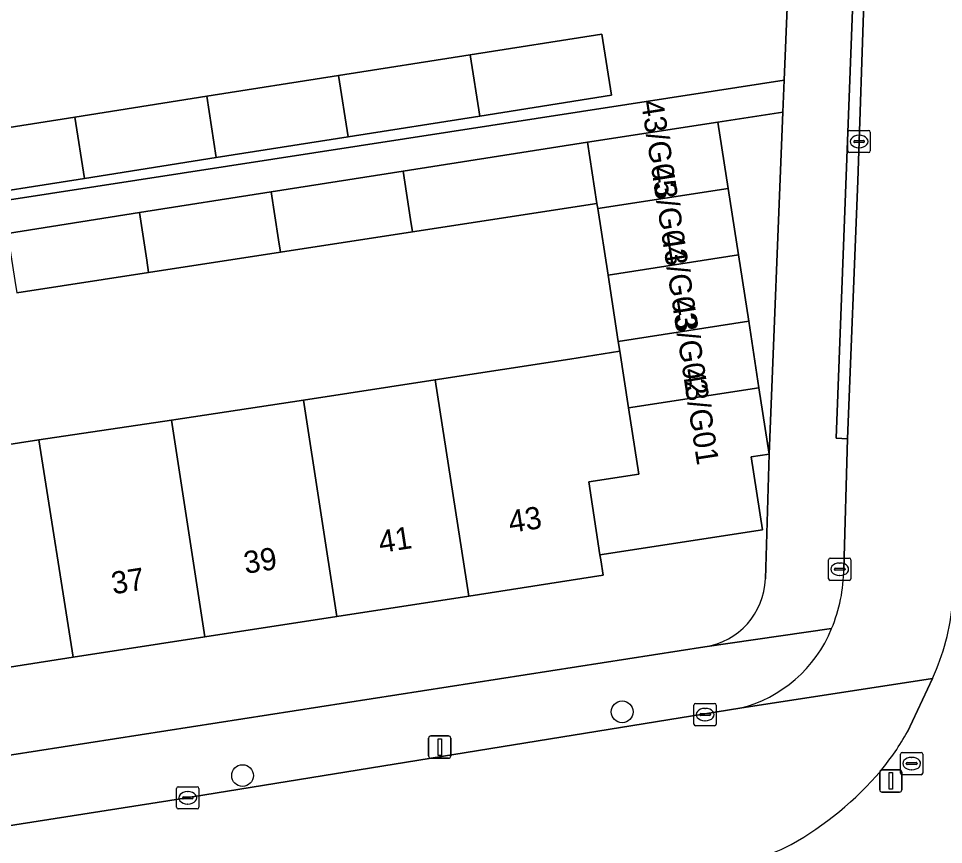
# Model space of a CAD drawing. Extents: x 160077 to 160948, y 386481 to 387498.
# Drawn here: x 160687.61 to 160729.2, y 387384.43 to 387421.56 of the extents above; entities that cross this region are included whole.
import ezdxf

# ---------------------------------------------------------------- set-up
doc = ezdxf.new("R2010")
doc.units = 0
for name, color, linetype in [('IMGEO_Boom', 7, 'Continuous'), ('IMGEO_Erf', 7, 'Continuous'), ('IMGEO_Kolk', 7, 'Continuous'), ('IMGEO_Lichtmast', 7, 'Continuous'), ('IMGEO_Pand', 7, 'Continuous'), ('IMGEO_Pand_nummerreeks', 7, 'Continuous'), ('IMGEO_Rijbaan_lokaal_open', 7, 'Continuous'), ('IMGEO_Rioolput', 7, 'Continuous'), ('IMGEO_Voetpad_open', 7, 'Continuous')]:
    doc.layers.add(name, color=color, linetype=linetype)

msp = doc.modelspace()

# ---------------------------------------------------------------- linework, layer by layer
at = {"layer": 'IMGEO_Boom'}
for centre in [(160714.755, 387390.391), (160697.686, 387387.523)]:
    msp.add_circle(centre, 0.489, dxfattribs=at)
at = {"layer": 'IMGEO_Erf'}
for points in [[(160651.274, 387407.859), (160718.846, 387418.294), (160722.044, 387418.788), (160722.438, 387428.591), (160718.888, 387428.043), (160713.947, 387427.28), (160712.882, 387427.115), (160712.897, 387427.018), (160712.723, 387426.991), (160706.974, 387426.102), (160701.045, 387425.185), (160695.115, 387424.268), (160689.187, 387423.352), (160683.254, 387422.453)], [(160682.625, 387401.703), (160688.531, 387402.617), (160694.487, 387403.511), (160700.422, 387404.402), (160706.351, 387405.319), (160712.397, 387406.254), (160714.649, 387406.602), (160714.581, 387407.044), (160714.12, 387410.029), (160713.658, 387413.014), (160713.621, 387413.253), (160705.323, 387411.972), (160699.393, 387411.057), (160693.463, 387410.141), (160687.533, 387409.226)], [(160721.198, 387396.367), (160721.368, 387401.98), (160720.558, 387401.855), (160721.064, 387398.577), (160713.758, 387397.449), (160713.794, 387397.22), (160713.901, 387396.528), (160707.855, 387395.593), (160701.926, 387394.676), (160695.996, 387393.759), (160690.068, 387392.842), (160684.138, 387391.925), (160678.208, 387391.008), (160672.279, 387390.092), (160666.349, 387389.175), (160660.42, 387388.258), (160654.376, 387387.323), (160654.984, 387383.421), (160718.477, 387393.316)]]:
    msp.add_lwpolyline(points, dxfattribs=at)
for points in [[(160684.221, 387416.2), (160690.148, 387417.134), (160696.073, 387418.067), (160702.002, 387419.001), (160707.926, 387419.934), (160713.843, 387420.866), (160714.277, 387418.111), (160708.352, 387417.178), (160702.428, 387416.245), (160696.498, 387415.311), (160690.574, 387414.377), (160684.647, 387413.444), (160678.719, 387412.51), (160672.793, 387411.576), (160666.866, 387410.642), (160660.939, 387409.709), (160660.504, 387412.464), (160666.44, 387413.399), (160672.367, 387414.333), (160678.293, 387415.266)], [(160721.986, 387417.356), (160719.061, 387416.905), (160719.522, 387413.92), (160719.984, 387410.935), (160720.445, 387407.95), (160720.907, 387404.965), (160721.368, 387401.98)]]:
    msp.add_lwpolyline(points, close=True, dxfattribs=at)
msp.add_arc((160717.988, 387396.491), 3.213, 278.7632, 357.7811, dxfattribs=at)
at = {"layer": 'IMGEO_Kolk'}
for p, q in [((160724.908, 387415.608), (160724.908, 387416.46)), ((160724.983, 387416.534), (160725.835, 387416.534)), ((160725.396, 387416.314), (160725.421, 387416.314)), ((160725.909, 387416.46), (160725.909, 387415.608)), ((160725.167, 387416.028), (160725.167, 387416.04)), ((160725.605, 387415.991), (160725.207, 387415.991)), ((160725.21, 387416.077), (160725.608, 387416.077)), ((160725.651, 387416.04), (160725.651, 387416.028)), ((160725.835, 387415.534), (160724.983, 387415.534)), ((160725.419, 387415.754), (160725.394, 387415.754)), ((160724.037, 387396.376), (160724.037, 387397.228)), ((160724.112, 387397.302), (160724.964, 387397.302)), ((160725.038, 387397.228), (160725.038, 387396.376)), ((160724.296, 387396.796), (160724.296, 387396.808)), ((160724.734, 387396.759), (160724.336, 387396.759)), ((160724.339, 387396.845), (160724.737, 387396.845)), ((160724.525, 387397.082), (160724.55, 387397.082)), ((160724.78, 387396.808), (160724.78, 387396.796)), ((160724.548, 387396.522), (160724.523, 387396.522)), ((160724.964, 387396.302), (160724.112, 387396.302)), ((160717.983, 387389.842), (160717.983, 387390.694)), ((160718.058, 387390.768), (160718.91, 387390.768)), ((160718.471, 387390.548), (160718.496, 387390.548)), ((160718.984, 387390.694), (160718.984, 387389.842)), ((160718.242, 387390.262), (160718.242, 387390.274)), ((160718.68, 387390.225), (160718.282, 387390.225)), ((160718.285, 387390.311), (160718.683, 387390.311)), ((160718.726, 387390.274), (160718.726, 387390.262)), ((160718.91, 387389.768), (160718.058, 387389.768)), ((160718.494, 387389.988), (160718.469, 387389.988)), ((160694.721, 387386.099), (160694.721, 387386.951)), ((160694.796, 387387.025), (160695.648, 387387.025)), ((160695.209, 387386.805), (160695.234, 387386.805)), ((160695.722, 387386.951), (160695.722, 387386.099)), ((160694.98, 387386.519), (160694.98, 387386.531)), ((160695.418, 387386.482), (160695.02, 387386.482)), ((160695.023, 387386.568), (160695.421, 387386.568)), ((160695.464, 387386.531), (160695.464, 387386.519)), ((160695.648, 387386.025), (160694.796, 387386.025)), ((160695.232, 387386.245), (160695.207, 387386.245))]:
    msp.add_line(p, q, dxfattribs=at)
for points in [[(160724.908, 387415.608), (160724.908, 387416.46)], [(160724.983, 387416.534), (160725.835, 387416.534)], [(160725.909, 387416.46), (160725.909, 387415.608)], [(160725.835, 387415.534), (160724.983, 387415.534)], [(160724.037, 387396.376), (160724.037, 387397.228)], [(160724.112, 387397.302), (160724.964, 387397.302)], [(160725.038, 387397.228), (160725.038, 387396.376)], [(160724.964, 387396.302), (160724.112, 387396.302)], [(160717.983, 387389.842), (160717.983, 387390.694)], [(160718.058, 387390.768), (160718.91, 387390.768)], [(160718.984, 387390.694), (160718.984, 387389.842)], [(160718.91, 387389.768), (160718.058, 387389.768)], [(160694.721, 387386.099), (160694.721, 387386.951)], [(160694.796, 387387.025), (160695.648, 387387.025)], [(160695.722, 387386.951), (160695.722, 387386.099)], [(160695.648, 387386.025), (160694.796, 387386.025)]]:
    msp.add_lwpolyline(points, dxfattribs=at)
for centre, radius, start, end in [((160724.985, 387416.458), 0.0765, 91.552, 178.448), ((160724.985, 387416.458), 0.0765, 91.552, 178.448), ((160725.833, 387416.458), 0.0765, 1.552, 88.448), ((160725.833, 387416.458), 0.0765, 1.552, 88.448), ((160725.207, 387416.037), 0.0403, 85.8775, 175.7526), ((160725.204, 387416.027), 0.0366, 178.938, 274.7102), ((160725.608, 387416.034), 0.043, 264.8664, 352.4533), ((160725.612, 387416.039), 0.0386, 1.7309, 96.639), ((160724.985, 387415.61), 0.0765, 181.552, 268.448), ((160724.985, 387415.61), 0.0765, 181.552, 268.448), ((160725.833, 387415.61), 0.0765, 271.552, 358.448), ((160725.833, 387415.61), 0.0765, 271.552, 358.448), ((160724.114, 387397.226), 0.0765, 91.552, 178.448), ((160724.114, 387397.226), 0.0765, 91.552, 178.448), ((160724.962, 387397.226), 0.0765, 1.552, 88.448), ((160724.962, 387397.226), 0.0765, 1.552, 88.448), ((160724.336, 387396.805), 0.0403, 85.8775, 175.7526), ((160724.333, 387396.795), 0.0366, 178.938, 274.7102), ((160724.737, 387396.802), 0.043, 264.8664, 352.4533), ((160724.741, 387396.807), 0.0386, 1.7309, 96.639), ((160724.114, 387396.378), 0.0765, 181.552, 268.448), ((160724.114, 387396.378), 0.0765, 181.552, 268.448), ((160724.962, 387396.378), 0.0765, 271.552, 358.448), ((160724.962, 387396.378), 0.0765, 271.552, 358.448), ((160718.06, 387390.692), 0.0765, 91.552, 178.448), ((160718.06, 387390.692), 0.0765, 91.552, 178.448), ((160718.908, 387390.692), 0.0765, 1.552, 88.448), ((160718.908, 387390.692), 0.0765, 1.552, 88.448), ((160718.282, 387390.271), 0.0403, 85.8775, 175.7526), ((160718.279, 387390.261), 0.0366, 178.938, 274.7102), ((160718.683, 387390.268), 0.043, 264.8664, 352.4533), ((160718.687, 387390.273), 0.0386, 1.7309, 96.639), ((160718.06, 387389.844), 0.0765, 181.552, 268.448), ((160718.06, 387389.844), 0.0765, 181.552, 268.448), ((160718.908, 387389.844), 0.0765, 271.552, 358.448), ((160718.908, 387389.844), 0.0765, 271.552, 358.448), ((160694.798, 387386.949), 0.0765, 91.552, 178.448), ((160694.798, 387386.949), 0.0765, 91.552, 178.448), ((160695.646, 387386.949), 0.0765, 1.552, 88.448), ((160695.646, 387386.949), 0.0765, 1.552, 88.448), ((160695.02, 387386.528), 0.0403, 85.8775, 175.7526), ((160695.017, 387386.518), 0.0366, 178.938, 274.7102), ((160695.421, 387386.525), 0.043, 264.8664, 352.4533), ((160695.425, 387386.53), 0.0386, 1.7309, 96.639), ((160694.798, 387386.101), 0.0765, 181.552, 268.448), ((160694.798, 387386.101), 0.0765, 181.552, 268.448), ((160695.646, 387386.101), 0.0765, 271.552, 358.448), ((160695.646, 387386.101), 0.0765, 271.552, 358.448)]:
    msp.add_arc(centre, radius, start, end, dxfattribs=at)
for centre, major_axis, ratio, start_param, end_param in [((160725.395, 387416.034), (-0.387, 0.002), 0.722429, 4.712389, 7.853982), ((160725.42, 387416.034), (-0.39, 0.002), 0.717154, 1.570796, 4.712389), ((160724.524, 387396.802), (-0.387, 0.002), 0.722429, 4.712389, 7.853982), ((160724.549, 387396.802), (-0.39, 0.002), 0.717154, 1.570796, 4.712389), ((160718.47, 387390.268), (-0.387, 0.002), 0.722429, 4.712389, 7.853982), ((160718.495, 387390.268), (-0.39, 0.002), 0.717154, 1.570796, 4.712389), ((160695.208, 387386.525), (-0.387, 0.002), 0.722429, 4.712389, 7.853982), ((160695.233, 387386.525), (-0.39, 0.002), 0.717154, 1.570796, 4.712389)]:
    msp.add_ellipse(centre, major_axis=major_axis, ratio=ratio, start_param=start_param, end_param=end_param, dxfattribs=at)
at = {"layer": 'IMGEO_Lichtmast'}
for p, q in [((160706.154, 387389.305), (160706.944, 387389.305)), ((160706.944, 387389.305), (160706.154, 387389.305)), ((160706.054, 387388.405), (160706.054, 387389.205)), ((160706.054, 387389.205), (160706.054, 387388.405)), ((160707.044, 387389.205), (160707.044, 387388.405)), ((160707.044, 387388.405), (160707.044, 387389.205)), ((160706.944, 387388.305), (160706.154, 387388.305)), ((160706.154, 387388.305), (160706.944, 387388.305)), ((160726.338, 387386.882), (160726.338, 387387.682)), ((160726.338, 387387.682), (160726.338, 387386.882)), ((160726.438, 387387.782), (160727.228, 387387.782)), ((160727.228, 387387.782), (160726.438, 387387.782)), ((160727.328, 387387.682), (160727.328, 387386.882)), ((160727.328, 387386.882), (160727.328, 387387.682)), ((160727.228, 387386.782), (160726.438, 387386.782)), ((160726.438, 387386.782), (160727.228, 387386.782))]:
    msp.add_line(p, q, dxfattribs=at)
for points in [[(160706.474, 387389.18), (160706.624, 387389.18), (160706.624, 387388.43), (160706.474, 387388.43), (160706.474, 387389.18)], [(160726.758, 387387.657), (160726.908, 387387.657), (160726.908, 387386.907), (160726.758, 387386.907), (160726.758, 387387.657)]]:
    msp.add_lwpolyline(points, dxfattribs=at)
for centre, start, end in [((160706.154, 387389.205), 90, 180), ((160706.154, 387389.205), 90, 180), ((160706.944, 387389.205), 0, 90), ((160706.944, 387389.205), 360, 90), ((160706.154, 387388.405), 180, 270), ((160706.154, 387388.405), 180, 270), ((160706.944, 387388.405), 270, 0), ((160706.944, 387388.405), 270, 0), ((160726.438, 387387.682), 90, 180), ((160726.438, 387387.682), 90, 180), ((160727.228, 387387.682), 0, 90), ((160727.228, 387387.682), 360, 90), ((160726.438, 387386.882), 180, 270), ((160726.438, 387386.882), 180, 270), ((160727.228, 387386.882), 270, 0), ((160727.228, 387386.882), 270, 0)]:
    msp.add_arc(centre, 0.1, start, end, dxfattribs=at)
at = {"layer": 'IMGEO_Pand'}
for points in [[(160714.277, 387418.111), (160713.843, 387420.866), (160707.926, 387419.934), (160708.352, 387417.178)], [(160708.352, 387417.178), (160707.926, 387419.934), (160702.002, 387419.001), (160702.428, 387416.245)], [(160702.428, 387416.245), (160702.002, 387419.001), (160696.073, 387418.067), (160696.498, 387415.311)], [(160696.498, 387415.311), (160696.073, 387418.067), (160690.148, 387417.134), (160690.574, 387414.377)], [(160690.574, 387414.377), (160690.148, 387417.134), (160684.221, 387416.2), (160684.647, 387413.444)], [(160719.061, 387416.905), (160713.195, 387416), (160713.621, 387413.253), (160713.658, 387413.014), (160719.522, 387413.92)], [(160713.195, 387416), (160704.901, 387414.697), (160705.236, 387412.533), (160705.323, 387411.972), (160713.621, 387413.253)], [(160704.901, 387414.697), (160698.974, 387413.765), (160699.306, 387411.617), (160699.393, 387411.057), (160705.323, 387411.972), (160705.236, 387412.533)], [(160713.658, 387413.014), (160714.12, 387410.029), (160719.984, 387410.935), (160719.522, 387413.92)], [(160698.974, 387413.765), (160693.046, 387412.834), (160693.376, 387410.701), (160693.463, 387410.141), (160699.393, 387411.057), (160699.306, 387411.617)], [(160693.046, 387412.834), (160687.119, 387411.903), (160687.447, 387409.784), (160687.533, 387409.226), (160693.463, 387410.141), (160693.376, 387410.701)], [(160720.445, 387407.95), (160719.984, 387410.935), (160714.12, 387410.029), (160714.581, 387407.044)], [(160714.581, 387407.044), (160714.649, 387406.602), (160715.043, 387404.059), (160720.907, 387404.965), (160720.445, 387407.95)], [(160715.505, 387401.074), (160715.043, 387404.059), (160714.649, 387406.602), (160712.397, 387406.254), (160706.351, 387405.319), (160707.855, 387395.593), (160713.901, 387396.528), (160713.794, 387397.22), (160713.758, 387397.449), (160713.252, 387400.726)], [(160706.351, 387405.319), (160700.422, 387404.402), (160701.926, 387394.676), (160707.855, 387395.593)], [(160720.907, 387404.965), (160715.043, 387404.059), (160715.505, 387401.074), (160713.252, 387400.726), (160713.758, 387397.449), (160721.064, 387398.577), (160720.558, 387401.855), (160721.368, 387401.98)], [(160695.996, 387393.759), (160701.926, 387394.676), (160700.422, 387404.402), (160694.487, 387403.511)], [(160690.068, 387392.842), (160695.996, 387393.759), (160694.487, 387403.511), (160688.531, 387402.617)], [(160684.138, 387391.925), (160690.068, 387392.842), (160688.531, 387402.617), (160682.625, 387401.703)]]:
    msp.add_lwpolyline(points, close=True, dxfattribs=at)
at = {"layer": 'IMGEO_Rijbaan_lokaal_open'}
for points in [[(160726.27, 387439.789), (160725.917, 387430.767), (160725.64, 387422.728), (160725.348, 387414.268), (160724.882, 387402.668), (160724.721, 387396.816)], [(160727.581, 387389.487), (160728.702, 387391.894), (160720.046, 387390.552), (160694.326, 387386.383), (160654.658, 387380.163), (160651.009, 387379.591), (160649.574, 387379.366), (160631.526, 387376.578), (160631.516, 387376.542), (160620.404, 387374.86)], [(160720.046, 387390.552), (160728.702, 387391.894)]]:
    msp.add_lwpolyline(points, dxfattribs=at)
for centre, radius, start, end in [((160717.635, 387396.864), 7.086, 337.3152, 359.6139), ((160719.888, 387396.064), 9.751, 334.682, 355.6135), ((160718.592, 387396.398), 6.024, 283.9698, 337.8948), ((160716.772, 387395.597), 12.416, 320.8135, 330.5205), ((160715.156, 387397.301), 14.748, 299.1938, 319.6498), ((160717.925, 387392.915), 9.573, 281.704, 297.5306)]:
    msp.add_arc(centre, radius, start, end, dxfattribs=at)
at = {"layer": 'IMGEO_Rioolput'}
for p, q in [((160727.273, 387387.638), (160727.273, 387388.49)), ((160727.348, 387388.564), (160728.2, 387388.564)), ((160728.274, 387388.49), (160728.274, 387387.638)), ((160727.532, 387388.058), (160727.532, 387388.07)), ((160727.97, 387388.021), (160727.572, 387388.021)), ((160727.575, 387388.107), (160727.973, 387388.107)), ((160727.761, 387388.344), (160727.786, 387388.344)), ((160728.016, 387388.07), (160728.016, 387388.058)), ((160727.784, 387387.784), (160727.759, 387387.784)), ((160728.2, 387387.564), (160727.348, 387387.564))]:
    msp.add_line(p, q, dxfattribs=at)
for points in [[(160727.273, 387387.638), (160727.273, 387388.49)], [(160727.348, 387388.564), (160728.2, 387388.564)], [(160728.274, 387388.49), (160728.274, 387387.638)], [(160728.2, 387387.564), (160727.348, 387387.564)]]:
    msp.add_lwpolyline(points, dxfattribs=at)
for centre, radius, start, end in [((160727.35, 387388.488), 0.0765, 91.552, 178.448), ((160727.35, 387388.488), 0.0765, 91.552, 178.448), ((160728.198, 387388.488), 0.0765, 1.552, 88.448), ((160728.198, 387388.488), 0.0765, 1.552, 88.448), ((160727.572, 387388.067), 0.0403, 85.8775, 175.7526), ((160727.569, 387388.057), 0.0366, 178.938, 274.7102), ((160727.973, 387388.064), 0.043, 264.8664, 352.4533), ((160727.977, 387388.069), 0.0386, 1.7309, 96.639), ((160727.35, 387387.64), 0.0765, 181.552, 268.448), ((160727.35, 387387.64), 0.0765, 181.552, 268.448), ((160728.198, 387387.64), 0.0765, 271.552, 358.448), ((160728.198, 387387.64), 0.0765, 271.552, 358.448)]:
    msp.add_arc(centre, radius, start, end, dxfattribs=at)
for centre, major_axis, ratio, start_param, end_param in [((160727.76, 387388.064), (-0.387, 0.002), 0.722429, 4.712389, 7.853982), ((160727.785, 387388.064), (-0.39, 0.002), 0.717154, 1.570796, 4.712389)]:
    msp.add_ellipse(centre, major_axis=major_axis, ratio=ratio, start_param=start_param, end_param=end_param, dxfattribs=at)
at = {"layer": 'IMGEO_Voetpad_open'}
for points in [[(160722.864, 387439.188), (160722.838, 387438.542), (160722.826, 387438.222), (160722.717, 387435.524), (160722.438, 387428.591), (160722.044, 387418.788), (160721.986, 387417.356), (160721.368, 387401.98), (160721.198, 387396.367)], [(160724.721, 387396.816), (160724.882, 387402.668), (160724.383, 387402.688), (160725.141, 387422.748)], [(160651.44, 387406.297), (160657.483, 387407.246), (160663.41, 387408.177), (160669.338, 387409.109), (160675.265, 387410.04), (160681.192, 387410.971), (160687.119, 387411.903), (160693.046, 387412.834), (160698.974, 387413.765), (160704.901, 387414.697), (160713.195, 387416), (160719.061, 387416.905), (160721.986, 387417.356), (160722.044, 387418.788), (160718.846, 387418.294), (160651.274, 387407.859)], [(160724.173, 387394.131), (160718.477, 387393.316), (160654.984, 387383.421), (160653.52, 387383.193), (160630.789, 387379.651), (160630.789, 387379.648), (160625.952, 387378.87)], [(160718.477, 387393.316), (160724.173, 387394.131)], [(160728.702, 387391.894), (160727.581, 387389.487)], [(160694.326, 387386.383), (160720.046, 387390.552)], [(160631.526, 387376.578), (160649.574, 387379.366), (160651.009, 387379.591), (160650.933, 387380.085), (160654.582, 387380.657), (160654.658, 387380.163), (160694.326, 387386.383)]]:
    msp.add_lwpolyline(points, dxfattribs=at)
msp.add_lwpolyline([(160724.882, 387402.668), (160725.348, 387414.268), (160725.64, 387422.728), (160725.141, 387422.748), (160724.383, 387402.688)], close=True, dxfattribs=at)
for centre, radius, start, end in [((160717.635, 387396.864), 7.086, 337.3152, 359.6139), ((160717.988, 387396.491), 3.213, 278.7632, 357.7811), ((160719.888, 387396.064), 9.751, 334.682, 355.6135), ((160718.592, 387396.398), 6.024, 283.9698, 337.8948), ((160716.772, 387395.597), 12.416, 320.8135, 330.5205), ((160715.156, 387397.301), 14.748, 299.1938, 319.6498), ((160717.925, 387392.915), 9.573, 281.704, 297.5306)]:
    msp.add_arc(centre, radius, start, end, dxfattribs=at)

# ---------------------------------------------------------------- texts
at = {"layer": 'IMGEO_Pand_nummerreeks'}
for s, rotation, p in [('43/G05', 278.789, (160715.599, 387417.828)), ('43/G04', 278.7868, (160716.061, 387414.842)), ('43/G03', 278.7868, (160716.522, 387411.857)), ('43/G02', 278.7868, (160716.983, 387408.878)), ('43/G01', 278.789, (160717.462, 387405.779)), ('43', 8.7892, (160709.723, 387398.432)), ('41', 8.7906, (160703.882, 387397.529)), ('39', 8.7906, (160697.818, 387396.591)), ('37', 8.7906, (160691.865, 387395.67))]:
    msp.add_text(s, height=1, rotation=rotation, dxfattribs=at).set_placement(p)

doc.saveas('drawing.dxf')
